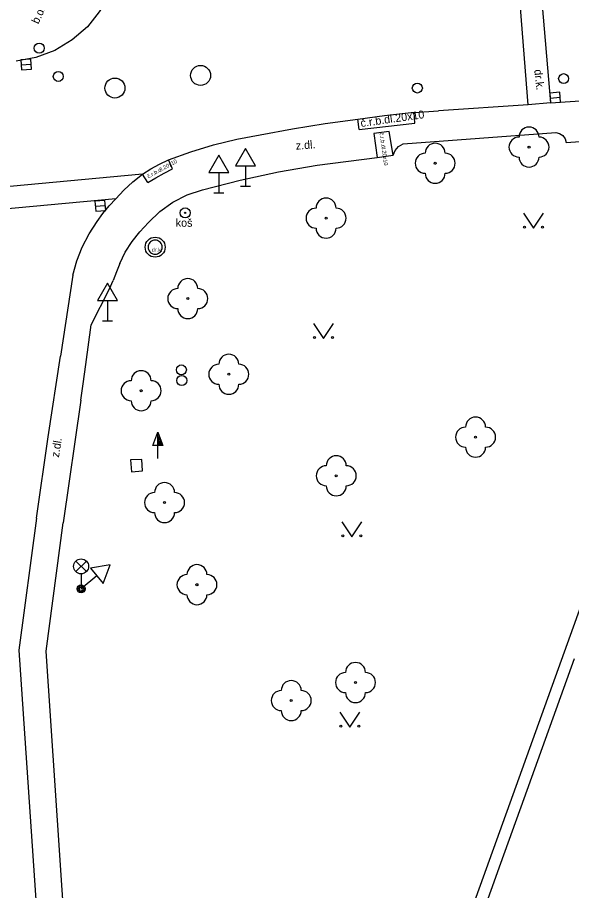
# Model space of a CAD drawing. Extents: x -596024 to -594475, y -1163820 to -1161957.
# Drawn here: x -595866.39 to -595838.71, y -1162134.72 to -1162091.11 of the extents above; entities that cross this region are included whole.
import ezdxf

# ---------------------------------------------------------------- set-up
doc = ezdxf.new("R2010")
doc.units = 0
for name, color, linetype in [('Level 10', 7, 'Continuous'), ('Level 11', 7, 'Continuous'), ('Level 22', 7, 'Continuous'), ('Level 25', 7, 'Continuous'), ('Level 26', 7, 'Continuous'), ('Level 27', 7, 'Continuous'), ('Level 28', 7, 'Continuous'), ('Level 31', 7, 'Continuous'), ('Level 33', 7, 'Continuous'), ('Level 34', 7, 'Continuous'), ('Level 36', 7, 'Continuous'), ('Level 40', 7, 'Continuous'), ('Level 42', 7, 'Continuous'), ('Level 5', 7, 'Continuous')]:
    doc.layers.add(name, color=color, linetype=linetype)

msp = doc.modelspace()

# ---------------------------------------------------------------- linework, layer by layer
at = {"layer": 'Level 10'}
for points in [[(-595861.77, -1162090.04), (-595862.3, -1162090.83), (-595862.89, -1162091.57)], [(-595862.89, -1162091.57), (-595863.65, -1162092.23), (-595864.52, -1162092.75), (-595865.47, -1162093.11), (-595866.46, -1162093.29)], [(-595839.76, -1162095.37), (-595830.4, -1162094.73)], [(-595840.87, -1162095.47), (-595845.36, -1162095.77)], [(-595839.76, -1162095.37), (-595840.87, -1162095.47)], [(-595849.39, -1162096.19), (-595848.05, -1162096), (-595846.71, -1162095.86), (-595846.57, -1162095.85), (-595845.36, -1162095.77)], [(-595854.26, -1162096.97), (-595852.64, -1162096.67), (-595851.02, -1162096.41), (-595849.39, -1162096.19)], [(-595856.59, -1162097.46), (-595855.43, -1162097.18), (-595854.26, -1162096.97)], [(-595858.84, -1162098.22), (-595857.72, -1162097.81), (-595856.59, -1162097.46)], [(-595860.15, -1162098.94), (-595859.73, -1162098.67), (-595859.29, -1162098.43), (-595858.84, -1162098.22)], [(-595861.48, -1162100.17), (-595861.07, -1162099.73), (-595860.62, -1162099.32), (-595860.15, -1162098.94)], [(-595862.41, -1162101.29), (-595862.12, -1162100.9), (-595861.81, -1162100.52), (-595861.48, -1162100.17)], [(-595863.62, -1162103.98), (-595863.42, -1162103.27), (-595863.15, -1162102.58), (-595862.81, -1162101.91), (-595862.41, -1162101.29)], [(-595863.62, -1162103.98), (-595864.24, -1162108.02)], [(-595865.44, -1162116.11), (-595864.85, -1162112.06), (-595864.24, -1162108.02)], [(-595865.44, -1162116.11), (-595866.32, -1162122.71), (-595864.18, -1162154.26), (-595861.53, -1162193.34), (-595861.28, -1162193.95), (-595860.08, -1162195.69)]]:
    msp.add_lwpolyline(points, dxfattribs=at)
at = {"layer": 'Level 11'}
for points in [[(-595840.23, -1162089.91), (-595839.76, -1162095.37)], [(-595840.87, -1162095.47), (-595841.31, -1162089.98)], [(-595846.53, -1162096.39), (-595846.57, -1162095.85)], [(-595849.31, -1162096.7), (-595849.39, -1162096.19)], [(-595849.31, -1162096.7), (-595846.53, -1162096.39)], [(-595847.81, -1162096.8), (-595848.58, -1162096.9)], [(-595848.58, -1162096.9), (-595848.42, -1162098.1)], [(-595847.62, -1162097.99), (-595847.81, -1162096.8)], [(-595847.12, -1162097.42), (-595839.49, -1162096.86)], [(-595839.49, -1162096.86), (-595839.3, -1162096.9), (-595839.14, -1162097)], [(-595838.97, -1162097.35), (-595832.18, -1162096.87)], [(-595839.14, -1162097), (-595839.02, -1162097.16)], [(-595839.02, -1162097.16), (-595838.97, -1162097.35)], [(-595847.62, -1162097.99), (-595847.52, -1162097.75)], [(-595847.52, -1162097.75), (-595847.35, -1162097.55), (-595847.12, -1162097.42)], [(-595858.64, -1162098.66), (-595858.84, -1162098.22)], [(-595851.42, -1162098.48), (-595848.42, -1162098.1)], [(-595848.42, -1162098.1), (-595847.62, -1162097.99)], [(-595859.88, -1162099.35), (-595859.47, -1162099.11), (-595859.06, -1162098.88), (-595858.64, -1162098.66)], [(-595855.26, -1162099.23), (-595853.34, -1162098.82), (-595851.42, -1162098.48)], [(-595860.15, -1162098.94), (-595874.67, -1162100.28)], [(-595859.88, -1162099.35), (-595860.15, -1162098.94)], [(-595857.15, -1162099.71), (-595855.26, -1162099.23)], [(-595859.85, -1162101.35), (-595859.27, -1162100.8), (-595858.62, -1162100.33), (-595857.91, -1162099.97), (-595857.15, -1162099.71)], [(-595861.48, -1162100.17), (-595873.88, -1162101.31)], [(-595861, -1162102.83), (-595860.66, -1162102.3), (-595860.28, -1162101.81), (-595859.85, -1162101.35)], [(-595859.161, -1162102.58), (-595859.166, -1162102.519), (-595859.182, -1162102.46), (-595859.207, -1162102.405), (-595859.242, -1162102.355), (-595859.285, -1162102.312), (-595859.335, -1162102.277), (-595859.391, -1162102.252), (-595859.449, -1162102.236), (-595859.51, -1162102.231), (-595859.571, -1162102.236), (-595859.63, -1162102.252), (-595859.685, -1162102.277), (-595859.735, -1162102.312), (-595859.778, -1162102.355), (-595859.813, -1162102.405), (-595859.838, -1162102.46), (-595859.854, -1162102.519), (-595859.859, -1162102.58), (-595859.854, -1162102.641), (-595859.838, -1162102.699), (-595859.813, -1162102.755), (-595859.778, -1162102.805), (-595859.735, -1162102.848), (-595859.685, -1162102.883), (-595859.63, -1162102.908), (-595859.571, -1162102.924), (-595859.51, -1162102.929), (-595859.449, -1162102.924), (-595859.391, -1162102.908), (-595859.335, -1162102.883), (-595859.285, -1162102.848), (-595859.242, -1162102.805), (-595859.207, -1162102.755), (-595859.182, -1162102.699), (-595859.166, -1162102.641), (-595859.161, -1162102.58)], [(-595861.28, -1162103.39), (-595861, -1162102.83)], [(-595861.28, -1162103.39), (-595861.44, -1162103.82), (-595861.61, -1162104.24)], [(-595861.79, -1162104.66), (-595861.61, -1162104.24)], [(-595862.7, -1162106.46), (-595861.79, -1162104.66)], [(-595841.62, -1162129.92), (-595832.79, -1162105.4), (-595831.56, -1162105.84)], [(-595862.98, -1162108.44), (-595862.7, -1162106.46)], [(-595863.11, -1162109.41), (-595862.98, -1162108.44)], [(-595863.22, -1162110.22), (-595863.11, -1162109.41)], [(-595863.22, -1162110.22), (-595864.11, -1162116.35)], [(-595851.61, -1162157.64), (-595859.79, -1162154.69), (-595862.89, -1162153.58), (-595864.96, -1162122.77), (-595864.11, -1162116.35)], [(-595851.61, -1162157.64), (-595841.62, -1162129.92)]]:
    msp.add_lwpolyline(points, dxfattribs=at)
at = {"layer": 'Level 22'}
for centre in [(-595840.83, -1162097.58), (-595845.52, -1162098.39), (-595850.97, -1162101.13), (-595857.88, -1162105.15), (-595855.83, -1162108.93), (-595860.21, -1162109.75), (-595843.5, -1162112.07), (-595850.46, -1162114), (-595859.04, -1162115.34), (-595857.42, -1162119.44), (-595849.5, -1162124.33), (-595852.71, -1162125.23)]:
    msp.add_circle(centre, 0.05, dxfattribs=at)
for centre, start, end in [((-595840.83, -1162097.08), 0, 180), ((-595841.33, -1162097.58), 90, 270), ((-595840.33, -1162097.58), 270, 90), ((-595845.52, -1162097.89), 0, 180), ((-595846.02, -1162098.39), 90, 270), ((-595845.02, -1162098.39), 270, 90), ((-595840.83, -1162098.08), 180, 0), ((-595845.52, -1162098.89), 180, 0), ((-595850.97, -1162100.63), 0, 180), ((-595851.47, -1162101.13), 90, 270), ((-595850.47, -1162101.13), 270, 90), ((-595850.97, -1162101.63), 180, 0), ((-595857.88, -1162104.65), 0, 180), ((-595858.38, -1162105.15), 90, 270), ((-595857.38, -1162105.15), 270, 90), ((-595857.88, -1162105.65), 180, 0), ((-595855.83, -1162108.43), 0, 180), ((-595856.33, -1162108.93), 90, 270), ((-595855.33, -1162108.93), 270, 90), ((-595860.21, -1162109.25), 0, 180), ((-595860.71, -1162109.75), 90, 270), ((-595859.71, -1162109.75), 270, 90), ((-595855.83, -1162109.43), 180, 0), ((-595860.21, -1162110.25), 180, 0), ((-595843.5, -1162111.57), 0, 180), ((-595844, -1162112.07), 90, 270), ((-595843, -1162112.07), 270, 90), ((-595843.5, -1162112.57), 180, 0), ((-595850.46, -1162113.5), 0, 180), ((-595850.96, -1162114), 90, 270), ((-595849.96, -1162114), 270, 90), ((-595859.04, -1162114.84), 0, 180), ((-595850.46, -1162114.5), 180, 0), ((-595859.54, -1162115.34), 90, 270), ((-595858.54, -1162115.34), 270, 90), ((-595859.04, -1162115.84), 180, 0), ((-595857.42, -1162118.94), 0, 180), ((-595857.92, -1162119.44), 90, 270), ((-595856.92, -1162119.44), 270, 90), ((-595857.42, -1162119.94), 180, 0), ((-595849.5, -1162123.83), 0, 180), ((-595850, -1162124.33), 90, 270), ((-595849, -1162124.33), 270, 90), ((-595852.71, -1162124.73), 0, 180), ((-595853.21, -1162125.23), 90, 270), ((-595852.21, -1162125.23), 270, 90), ((-595849.5, -1162124.83), 180, 0), ((-595852.71, -1162125.73), 180, 0)]:
    msp.add_arc(centre, 0.5, start, end, dxfattribs=at)
at = {"layer": 'Level 25'}
for p, q in [((-595859.622, -1162112.488), (-595859.37, -1162111.814)), ((-595859.37, -1162112.488), (-595859.622, -1162112.488)), ((-595859.37, -1162113.14), (-595859.37, -1162112.49))]:
    msp.add_line(p, q, dxfattribs=at)
for points in [[(-595859.12, -1162112.49), (-595859.37, -1162112.49), (-595859.37, -1162111.814), (-595859.37, -1162111.814)], [(-595859.177, -1162112.45), (-595859.33, -1162112.45), (-595859.33, -1162112.037)], [(-595859.235, -1162112.41), (-595859.29, -1162112.41), (-595859.29, -1162112.261)]]:
    msp.add_lwpolyline(points, close=True, dxfattribs=at)
for radius in [0.25, 0.0303]:
    msp.add_circle((-595858.01, -1162100.87), radius, dxfattribs=at)
at = {"layer": 'Level 26'}
for points in [[(-595860.17, -1162113.18), (-595860.74, -1162113.21)], [(-595860.74, -1162113.21), (-595860.7, -1162113.8)], [(-595860.14, -1162113.75), (-595860.17, -1162113.18)], [(-595860.7, -1162113.8), (-595860.14, -1162113.75)]]:
    msp.add_lwpolyline(points, dxfattribs=at)
at = {"layer": 'Level 27'}
for p, q in [((-595866.209, -1162093.479), (-595865.711, -1162093.441)), ((-595839.769, -1162095.129), (-595839.271, -1162095.091)), ((-595862.499, -1162100.529), (-595862.001, -1162100.491))]:
    msp.add_line(p, q, dxfattribs=at)
for points in [[(-595866.19, -1162093.728), (-595865.692, -1162093.69), (-595865.73, -1162093.192), (-595866.228, -1162093.23)], [(-595839.75, -1162095.378), (-595839.252, -1162095.34), (-595839.29, -1162094.842), (-595839.788, -1162094.88)], [(-595862.48, -1162100.778), (-595861.982, -1162100.74), (-595862.02, -1162100.242), (-595862.518, -1162100.28)]]:
    msp.add_lwpolyline(points, close=True, dxfattribs=at)
for centre in [(-595857.24, -1162094), (-595861.52, -1162094.63), (-595859.51, -1162102.58)]:
    msp.add_circle(centre, 0.5, dxfattribs=at)
at = {"layer": 'Level 28'}
for centre in [(-595864.35, -1162094.05), (-595858.2, -1162108.71), (-595858.18, -1162109.24)]:
    msp.add_circle(centre, 0.25, dxfattribs=at)
at = {"layer": 'Level 31'}
for centre in [(-595865.3, -1162092.64), (-595839.1, -1162094.16), (-595846.41, -1162094.63)]:
    msp.add_circle(centre, 0.25, dxfattribs=at)
at = {"layer": 'Level 33'}
for p, q in [((-595863.475, -1162118.79), (-595862.945, -1162118.26)), ((-595863.475, -1162118.26), (-595862.945, -1162118.79)), ((-595863.21, -1162118.9), (-595863.21, -1162119.65))]:
    msp.add_line(p, q, dxfattribs=at)
for centre, radius in [((-595863.21, -1162118.525), 0.375), ((-595863.21, -1162119.65), 0.2), ((-595863.21, -1162119.65), 0.145), ((-595863.21, -1162119.65), 0.0876)]:
    msp.add_circle(centre, radius, dxfattribs=at)
at = {"layer": 'Level 34'}
for p, q in [((-595855, -1162098.522), (-595855, -1162099.54)), ((-595856.33, -1162098.842), (-595856.33, -1162099.86)), ((-595855.25, -1162099.54), (-595854.75, -1162099.54)), ((-595856.58, -1162099.86), (-595856.08, -1162099.86)), ((-595861.89, -1162105.242), (-595861.89, -1162106.26)), ((-595862.14, -1162106.26), (-595861.64, -1162106.26)), ((-595862.425, -1162119.002), (-595863.21, -1162119.65))]:
    msp.add_line(p, q, dxfattribs=at)
for points in [[(-595855.5, -1162098.522), (-595854.5, -1162098.522), (-595855, -1162097.656)], [(-595856.83, -1162098.842), (-595855.83, -1162098.842), (-595856.33, -1162097.976)], [(-595862.39, -1162105.242), (-595861.39, -1162105.242), (-595861.89, -1162104.376)], [(-595862.743, -1162118.616), (-595862.107, -1162119.388), (-595861.757, -1162118.451)]]:
    msp.add_lwpolyline(points, close=True, dxfattribs=at)
at = {"layer": 'Level 36'}
for points in [[(-595841.1, -1162100.88), (-595840.6, -1162101.63), (-595840.1, -1162100.88)], [(-595851.6, -1162106.39), (-595851.1, -1162107.14), (-595850.6, -1162106.39)], [(-595850.18, -1162116.3), (-595849.68, -1162117.05), (-595849.18, -1162116.3)], [(-595850.28, -1162125.81), (-595849.78, -1162126.56), (-595849.28, -1162125.81)]]:
    msp.add_lwpolyline(points, dxfattribs=at)
for centre in [(-595841.05, -1162101.58), (-595840.151, -1162101.58), (-595851.55, -1162107.09), (-595850.651, -1162107.09), (-595850.13, -1162117), (-595849.231, -1162117), (-595850.23, -1162126.51), (-595849.331, -1162126.51)]:
    msp.add_circle(centre, 0.05, dxfattribs=at)
at = {"layer": 'Level 5'}
for points in [[(-595841.07, -1162130.12), (-595838.56, -1162123.13)], [(-595842.23, -1162133.35), (-595841.07, -1162130.12)], [(-595844.66, -1162140.1), (-595842.23, -1162133.35)]]:
    msp.add_lwpolyline(points, dxfattribs=at)

# ---------------------------------------------------------------- texts
at = {"layer": 'Level 40'}
for s, height, rotation, p in [('b.dl.20x20', 0.4, 65.183, (-595865.35, -1162091.46)), ('dr.k.', 0.4, 276.2443, (-595840.57, -1162093.72)), ('č.r.b.dl.20x10', 0.39999, 8, (-595849.22, -1162096.58)), ('č.r.b.dl.20x10', 0.2, 278, (-595848.3, -1162096.87)), ('z.dl.', 0.4, 4.2125, (-595852.47, -1162097.71)), ('č.r.b.dl.20x10', 0.2, 29, (-595859.84, -1162099.15)), ('z.dl.', 0.4, 81.1206, (-595864.32, -1162113.1))]:
    msp.add_text(s, height=height, rotation=rotation, dxfattribs=at).set_placement(p)
msp.add_text('dr.k.', height=0.2, dxfattribs=at).set_placement((-595859.68, -1162102.81))
at = {"layer": 'Level 42'}
msp.add_text('koš', height=0.4, dxfattribs=at).set_placement((-595858.48, -1162101.56))

doc.saveas('drawing.dxf')
